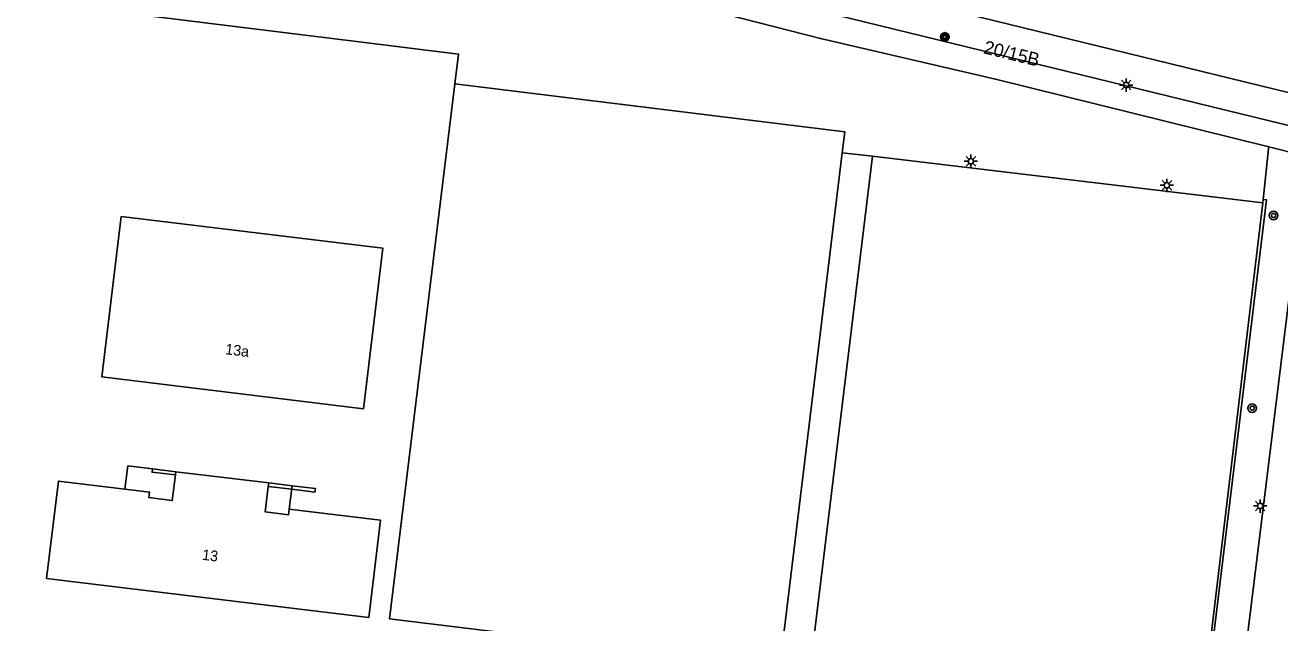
# Model space of a CAD drawing. Extents: x 131000 to 133014, y 396499 to 399001.
# Drawn here: x 132242.9 to 132360.7, y 397167.9 to 397224 of the extents above; entities that cross this region are included whole.
import ezdxf

# ---------------------------------------------------------------- set-up
doc = ezdxf.new("R2010")
doc.units = 0
for name, color, linetype in [('gg-afsc-erfafscheiding', 7, 'Continuous'), ('gg-afsc-hekwerk', 7, 'Continuous'), ('gg-afsc-muur', 7, 'Continuous'), ('gg-anno-huisnummerreeks BGT', 7, 'Continuous'), ('gg-aspt-spoorlijn', 7, 'Continuous'), ('gg-bbg-hoofdgebouw', 7, 'Continuous'), ('gg-bbg-luifel en loopbrug', 7, 'Continuous'), ('gg-knt-verharding', 7, 'Continuous'), ('gt-anno-nummer portaalmast', 7, 'Continuous'), ('gt-symb-boom', 7, 'Continuous'), ('gt-symb-lichtmast', 7, 'Continuous'), ('gt-symb-portaalmast', 7, 'Continuous'), ('gx-grn-maaiveld', 7, 'Continuous')]:
    doc.layers.add(name, color=color, linetype=linetype)

# ---------------------------------------------------------------- blocks, each defined once
blk = doc.blocks.new('gt0-PORTM')
at = {"layer": 'gt-symb-portaalmast'}
for radius in [0.4, 0.33, 0.27, 0.21, 0.15]:
    blk.add_circle((0, 0), radius, dxfattribs=at)
blk = doc.blocks.new('gt0-LMAST')
at = {"layer": 'gt-symb-lichtmast'}
for p, q in [((-0.18, 0.17), (-0.45, 0.44)), ((-0.01, 0.25), (-0.01, 0.62)), ((0.17, 0.17), (0.44, 0.44)), ((-0.26, 0), (-0.63, 0)), ((-0.18, -0.18), (-0.45, -0.45)), ((-0.01, -0.25), (-0.01, -0.63)), ((0.44, -0.45), (0.17, -0.18)), ((0.24, 0), (0.62, 0))]:
    blk.add_line(p, q, dxfattribs=at)
blk.add_circle((-0.01, 0), 0.25, dxfattribs=at)
blk = doc.blocks.new('gt0-BOOM')
at = {"layer": 'gt-symb-boom'}
for radius in [0.4, 0.2]:
    blk.add_circle((0, 0), radius, dxfattribs=at)

msp = doc.modelspace()

# ---------------------------------------------------------------- linework, layer by layer
at = {"layer": 'gg-afsc-erfafscheiding'}
for points in [[(132283.25, 397218.45), (132277.13, 397168.28), (132313.75, 397163.78), (132319.59, 397211.99)], [(132322.43, 397211.65), (132316.34, 397161.53), (132322.42, 397160.8)]]:
    msp.add_lwpolyline(points, dxfattribs=at)
at = {"layer": 'gg-afsc-hekwerk'}
for p, q in [((132250.43, 397225.32), (132274.03, 397222.42)), ((132359.63, 397212.54), (132359.61, 397212.36)), ((132362.6, 397211.8), (132359.63, 397212.54)), ((132319.59, 397211.99), (132322.43, 397211.65)), ((132359.05, 397207.3), (132322.43, 397211.65)), ((132359.09, 397207.61), (132359.61, 397212.36)), ((132353.05, 397157.14), (132359.05, 397207.3)), ((132359.05, 397207.3), (132359.09, 397207.61))]:
    msp.add_line(p, q, dxfattribs=at)
for points in [[(132359.63, 397212.54), (132333.99, 397218.89), (132317.56, 397222.7), (132301.52, 397226.82), (132277.52, 397232.26), (132263.18, 397235.8)], [(132274.03, 397222.42), (132283.61, 397221.24), (132283.25, 397218.45)], [(132283.25, 397218.45), (132319.84, 397213.96), (132319.59, 397211.99)]]:
    msp.add_lwpolyline(points, dxfattribs=at)
at = {"layer": 'gg-afsc-muur'}
msp.add_line((132267.95, 397180.42), (132265.75, 397180.69), dxfattribs=at)
for points in [[(132254.89, 397182.33), (132254.85, 397182.02), (132257.03, 397181.76)], [(132267.99, 397180.74), (132270.17, 397180.48), (132270.13, 397180.15), (132267.95, 397180.42)]]:
    msp.add_lwpolyline(points, dxfattribs=at)
at = {"layer": 'gg-aspt-spoorlijn'}
msp.add_lwpolyline([(132108.21, 397279.6), (132181.92, 397261.63), (132227.52, 397250.38), (132371.16, 397215.26), (132466.02, 397191.87), (132477.25, 397189.31), (132481.45, 397188.49), (132486.07, 397187.72), (132494.05, 397186.57), (132504.15, 397185.31), (132532.36, 397181.64)], dxfattribs=at)
at = {"layer": 'gg-bbg-hoofdgebouw'}
for p, q in [((132257.03, 397181.76), (132257.07, 397182.06)), ((132257.07, 397182.06), (132265.79, 397181.01)), ((132265.79, 397181.01), (132265.75, 397180.69))]:
    msp.add_line(p, q, dxfattribs=at)
for points in [[(132274.69, 397187.98), (132250.12, 397190.97), (132251.95, 397206.01), (132276.51, 397203.02), (132274.69, 397187.98)], [(132267.72, 397178.54), (132276.28, 397177.51), (132275.17, 397168.38), (132244.95, 397172.06), (132246.06, 397181.19), (132252.3, 397180.43)], [(132252.3, 397180.43), (132254.61, 397180.15), (132254.54, 397179.64), (132256.74, 397179.36), (132257.03, 397181.76)], [(132265.75, 397180.69), (132265.46, 397178.29), (132267.66, 397178.03), (132267.72, 397178.54)]]:
    msp.add_lwpolyline(points, dxfattribs=at)
at = {"layer": 'gg-bbg-luifel en loopbrug'}
for p, q in [((132257.07, 397182.06), (132254.89, 397182.33)), ((132265.79, 397181.01), (132267.99, 397180.74)), ((132267.72, 397178.54), (132267.99, 397180.74))]:
    msp.add_line(p, q, dxfattribs=at)
msp.add_lwpolyline([(132252.3, 397180.43), (132252.57, 397182.61), (132254.89, 397182.33)], dxfattribs=at)
at = {"layer": 'gg-knt-verharding'}
msp.add_line((132361.6, 397198.93), (132356.62, 397158.71), dxfattribs=at)
msp.add_lwpolyline([(132356.62, 397158.71), (132353.52, 397159.1), (132359.4, 397207.58), (132359.09, 397207.61)], dxfattribs=at)
at = {"layer": 'gx-grn-maaiveld'}
msp.add_lwpolyline([(132550.34, 397174.57), (132548.09, 397175.02), (132535.99, 397176.62), (132532.54, 397176.63), (132530.82, 397176.02), (132527.51, 397176.3), (132517.28, 397178.64), (132515.44, 397180.04), (132512.98, 397180.83), (132507.49, 397182.07), (132503.78, 397182.33), (132493.65, 397183.6), (132485.61, 397184.76), (132476.63, 397186.37), (132465.33, 397188.95), (132370.45, 397212.35), (132263.64, 397238.46)], dxfattribs=at)

# ---------------------------------------------------------------- block references
at = {"layer": 'gt-symb-boom'}
for p in [(132360.07, 397206.1), (132358.07, 397188.03)]:
    msp.add_blockref('gt0-BOOM', p, dxfattribs=at)
at = {"layer": 'gt-symb-lichtmast'}
for p in [(132346.25, 397218.34), (132331.68, 397211.19), (132350.07, 397208.93), (132358.82, 397178.85)]:
    msp.add_blockref('gt0-LMAST', p, dxfattribs=at)
at = {"layer": 'gt-symb-portaalmast'}
msp.add_blockref('gt0-PORTM', (132329.23, 397222.85), dxfattribs=at)

# ---------------------------------------------------------------- texts
at = {"layer": 'gg-anno-huisnummerreeks BGT'}
for s, p in [('13a', (132261.67, 397193.09)), ('13', (132259.5, 397173.81))]:
    msp.add_text(s, height=1, rotation=353.1, dxfattribs=at).set_placement(p)
at = {"layer": 'gt-anno-nummer portaalmast'}
msp.add_text('20/15B', height=1.25, rotation=346.2835, dxfattribs=at).set_placement((132332.79, 397221.32))

doc.saveas('drawing.dxf')
